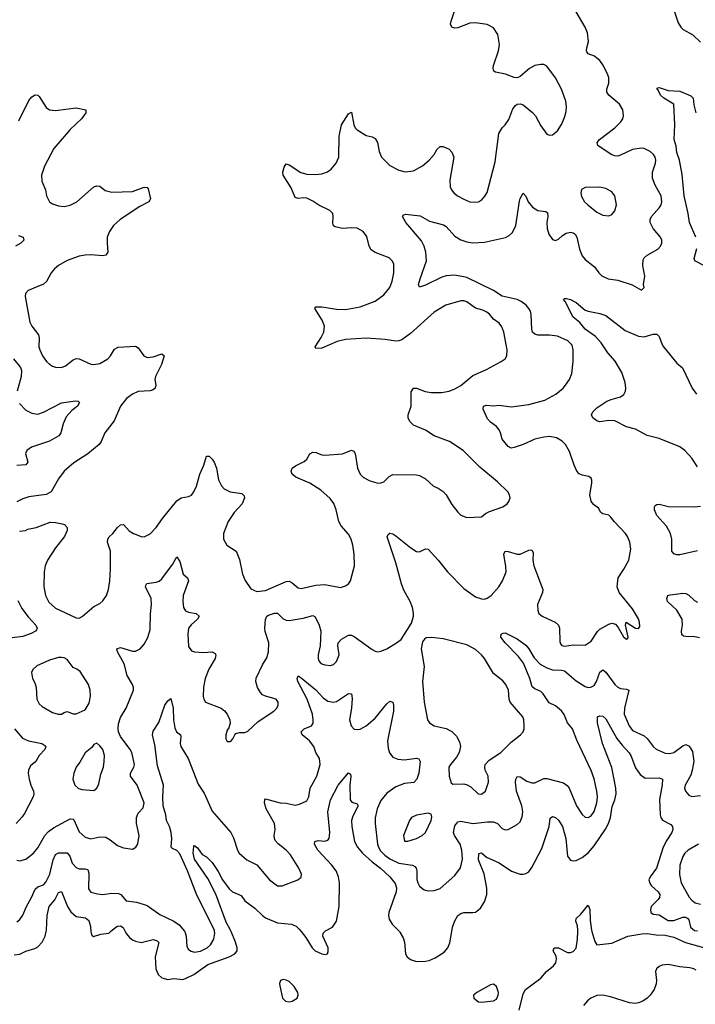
# Model space of a CAD drawing. Header units: inches. Extents: x 1682530 to 1839546, y 640742 to 791647.
# Tile 539 of 656: x 1803008 to 1807575, y 649509 to 656160. Entities that reach past the tile are written whole.
import ezdxf

# ---------------------------------------------------------------- set-up
doc = ezdxf.new("R2010")
doc.units = ezdxf.units.IN
doc.header["$MEASUREMENT"] = 0
doc.layers.add('B8604', color=7, linetype='Continuous')
doc.layers.add('B8605', color=7, linetype='Continuous')

msp = doc.modelspace()

# ---------------------------------------------------------------- linework, layer by layer
at = {"layer": 'B8604', "color": 5}
for points, elevation in [([(1802970, 649844.3), (1803010, 649848.5), (1803050, 649868.6), (1803110, 649885.5), (1803130, 649897.7), (1803159.2, 649930), (1803180.7, 649970), (1803187.2, 650000)], 420), ([(1803489.4, 650000), (1803490.3, 649990.3), (1803496.4, 649976.4), (1803506.9, 649966.9), (1803557.8, 649982.2), (1803610, 649990.2), (1803622.1, 650000)], 420), ([(1803722.1, 650000), (1803730, 649984.6), (1803750, 649961.5), (1803770, 649945.3), (1803790, 649936.1), (1803830, 649927.9), (1803910, 649946.2), (1803938.1, 649938.1), (1803947.9, 649927.9), (1803924.8, 649830), (1803929.5, 649750), (1803944.7, 649710), (1803970, 649687.8), (1804010, 649677.6), (1804050, 649683), (1804110, 649676.6), (1804130, 649682.6), (1804184.5, 649710), (1804280.9, 649779.1), (1804423, 649830), (1804462.6, 649850), (1804477.8, 649870), (1804478.5, 649890), (1804467.7, 649930), (1804438.2, 650000)], 420), ([(1804124.1, 650000), (1804133.8, 649970), (1804139, 649899), (1804150, 649880.4), (1804167.7, 649867.7), (1804190, 649861.3), (1804230, 649868.4), (1804274.3, 649890), (1804298, 649910), (1804320.8, 649950), (1804326.5, 649990), (1804325.7, 650000)], 440), ([(1804911.7, 650000), (1804941.7, 649961.7), (1804986, 649890), (1805006.4, 649870), (1805050, 649850.4), (1805073.8, 649846.2), (1805088, 649850), (1805094.2, 649865.8), (1805093, 649890), (1805058, 649970), (1805058.4, 649990), (1805070.2, 650000)], 420), ([(1805574.4, 650000), (1805577.1, 649997.1), (1805599.1, 649959.1), (1805608.3, 649930), (1805615.3, 649850), (1805627, 649830), (1805650, 649812), (1805690, 649798.3), (1805750, 649800.3), (1805774.9, 649805.1), (1805817.2, 649822.8), (1805877.7, 649862.3), (1805902.7, 649890), (1805915.8, 649924.2), (1805928.5, 650000)], 420), ([(1806383.7, 649470), (1806410, 649579.3), (1806426.6, 649610), (1806530, 649686.9), (1806569, 649731), (1806616.9, 649770), (1806631.5, 649788.5), (1806637.1, 649817.1), (1806634, 649834), (1806615, 649870), (1806620.9, 649890), (1806650.1, 649890.1), (1806710, 649859.5), (1806730, 649859.8), (1806750, 649867), (1806770, 649888.9), (1806779.2, 649950), (1806781, 650000)], 380), ([(1806875.8, 650000), (1806894.5, 649934.5), (1806910, 649911.4), (1807010, 649923.4), (1807117.4, 649970), (1807214, 649986), (1807250, 649987.6), (1807310, 649977.5), (1807370, 649975.5), (1807430, 649962.1), (1807507.5, 649927.5), (1807670, 649881.6)], 380), ([(1807580.6, 649740.6), (1807564, 649750), (1807536.5, 649756.5), (1807470, 649763.4), (1807390, 649779), (1807350, 649773.8), (1807330, 649763.7), (1807311.5, 649750), (1807304.6, 649730), (1807311.9, 649670), (1807310, 649648.2), (1807296.3, 649610), (1807270, 649571.2), (1807250, 649551.6), (1807219.8, 649530), (1807190, 649518.3), (1807170, 649515.3), (1807130, 649520.4), (1807000.9, 649560.9), (1806950, 649572.2), (1806910, 649569.9), (1806869.3, 649550.7), (1806846.6, 649533.4), (1806818.7, 649501.3)], 380)]:
    msp.add_lwpolyline(points, dxfattribs=dict(at, elevation=elevation))
at = {"layer": 'B8604', "color": 5, "elevation": 420}
for points in [[(1804790, 649675.8), (1804770.7, 649670), (1804764.3, 649650), (1804765.6, 649634.4), (1804783.9, 649550), (1804804.2, 649530), (1804830, 649525.1), (1804850, 649530.2), (1804883, 649550), (1804891.1, 649570), (1804887.2, 649590), (1804863.1, 649630), (1804830, 649662.4), (1804810, 649672.3)], [(1806210, 649644.7), (1806190, 649641.1), (1806097.3, 649590), (1806076.3, 649570), (1806078, 649550), (1806110, 649525.3), (1806130, 649523.1), (1806170, 649528), (1806210, 649533.8), (1806230, 649544), (1806243.2, 649570), (1806244.2, 649590), (1806236.4, 649616.4), (1806230, 649629.6)]]:
    msp.add_lwpolyline(points, close=True, dxfattribs=at)
at = {"layer": 'B8605', "color": 5}
for points, elevation in [([(1803006, 652706), (1803048, 652710), (1803062.3, 652717.7), (1803119, 652730), (1803214.6, 652765.4), (1803250, 652764), (1803294.9, 652754.9), (1803310.7, 652750), (1803330, 652730.7), (1803330.3, 652710), (1803310.3, 652670), (1803250, 652592.8), (1803195.9, 652510), (1803181, 652470), (1803173.2, 652430), (1803171, 652331), (1803182.8, 652270), (1803204.8, 652224.8), (1803250, 652186), (1803390, 652119.3), (1803410, 652116.3), (1803430, 652127.7), (1803510, 652196.3), (1803550, 652217.3), (1803570, 652233.4), (1803595.6, 652270), (1803608.1, 652311.9), (1803617.4, 652370), (1803623, 652450), (1803621.5, 652570), (1803602.6, 652630), (1803603, 652650), (1803612.5, 652667.5), (1803638.4, 652690), (1803670, 652730.5), (1803690, 652747.7), (1803710, 652750.4), (1803748.1, 652708.1), (1803777.3, 652690), (1803830, 652668.2), (1803850, 652666), (1803890, 652686.4), (1803929.7, 652730), (1803972.6, 652790), (1804071.3, 652910), (1804099.3, 652930), (1804150, 652939.5), (1804170, 652948.5), (1804186.3, 652970), (1804203.9, 653010), (1804226.6, 653090), (1804252.2, 653150), (1804270, 653210.8), (1804290, 653210.6), (1804310, 653190.4), (1804321.7, 653170), (1804337.8, 653130), (1804352.4, 653052.4), (1804371.5, 653011.5), (1804390, 652990.4), (1804430, 652970.4), (1804510, 652958.4), (1804524.4, 652944.4), (1804526.7, 652930), (1804512, 652890), (1804458, 652830), (1804417.4, 652770), (1804386.7, 652690), (1804386, 652650), (1804407.7, 652610), (1804470.3, 652570), (1804493.4, 652513.4), (1804515.1, 652415.1), (1804532, 652372), (1804570, 652314.4), (1804610, 652297.3), (1804670, 652303.2), (1804810, 652365), (1804830, 652366.7), (1804850, 652356.5), (1804890, 652322.2), (1804910, 652317.6), (1805010, 652340.2), (1805070, 652345.8), (1805176.1, 652323.9), (1805210, 652334.9), (1805229.7, 652350.3), (1805243.6, 652370), (1805271, 652470), (1805269.8, 652550), (1805260.4, 652610), (1805248.6, 652650), (1805230, 652685.6), (1805182, 652742), (1805165.5, 652770), (1805147.1, 652850), (1805131.3, 652891.3), (1805105.8, 652925.8), (1805042.9, 652982.9), (1804970, 653029.7), (1804874, 653070), (1804849.2, 653090.8), (1804843.7, 653110), (1804849.7, 653130.3), (1804873.1, 653146.9), (1804930, 653174.9), (1804948.3, 653191.7), (1804970, 653226.8), (1804990, 653238), (1805010, 653236.4), (1805050, 653220.3), (1805070, 653218), (1805190, 653226.3), (1805250, 653252.7), (1805266.4, 653246.4), (1805275.3, 653230), (1805291.8, 653130), (1805310.4, 653090), (1805330.5, 653070), (1805370, 653047.2), (1805430, 653028.2), (1805450, 653030.5), (1805470, 653039.1), (1805506.2, 653073.8), (1805530, 653088.4), (1805690, 653086), (1805710, 653081.6), (1805750, 653058), (1805804.9, 653010), (1805835.9, 652995.9), (1805870, 652972), (1805890.2, 652950.2), (1805930, 652886), (1805970, 652833.4), (1805990, 652813.4), (1806030, 652796.3), (1806130, 652802.8), (1806156.2, 652823.8), (1806182.7, 652837.3), (1806274, 652870), (1806304, 652890), (1806314.8, 652905.2), (1806322.7, 652930), (1806319.5, 652950), (1806307, 652970), (1806238.3, 653038.3), (1806117.5, 653137.5), (1806004.5, 653250), (1805912.7, 653310), (1805810, 653349.7), (1805750, 653386.9), (1805670, 653421.7), (1805644.9, 653444.9), (1805633.5, 653470), (1805634.7, 653490), (1805654.5, 653550), (1805654.9, 653645.1), (1805669.8, 653670.2), (1805690, 653670.2), (1805749.4, 653649.4), (1805790, 653641.6), (1805858.6, 653641.4), (1805910, 653651.4), (1805950, 653665.8), (1805990.6, 653689.4), (1806070, 653755.8), (1806162.7, 653797.3), (1806262.7, 653850), (1806289.4, 653870), (1806301.6, 653890), (1806304, 653930), (1806279.8, 654050), (1806266.2, 654086.2), (1806248.8, 654108.8), (1806210, 654136.3), (1806182.6, 654170), (1806164.7, 654184.7), (1806137.7, 654197.7), (1806090, 654211.9), (1806030, 654254), (1806010, 654261.7), (1805990, 654261.5), (1805889.4, 654230.6), (1805810, 654184.4), (1805650, 654039.2), (1805590, 653996.8), (1805570, 653989.8), (1805550, 653987.7), (1805479, 653999), (1805350, 654007.8), (1805210, 653999.2), (1805154.1, 653985.9), (1805050, 653941.7), (1805010, 653939), (1805005.1, 653950), (1805045.9, 654014.1), (1805063.1, 654050), (1805068.6, 654090), (1805052.2, 654130), (1805003.7, 654210), (1805010, 654221), (1805050, 654220.3), (1805150, 654204), (1805210, 654203.2), (1805310, 654221.2), (1805410, 654258.2), (1805470, 654300.9), (1805509.7, 654350), (1805526.7, 654393.3), (1805538, 654450), (1805536, 654510), (1805526.6, 654530), (1805505.1, 654550), (1805410, 654586.4), (1805384.2, 654604.2), (1805369.8, 654630), (1805355.6, 654695.6), (1805329.3, 654730), (1805290, 654751.2), (1805253.9, 654753.9), (1805190, 654749.7), (1805140.1, 654760.1), (1805128.2, 654768.2), (1805124.2, 654784.2), (1805127.3, 654830), (1805123.7, 654850), (1805105.2, 654870), (1805030, 654906), (1804990, 654934.7), (1804950, 654954.3), (1804923.4, 654956.6), (1804890, 654951.6), (1804870, 654959.3), (1804844.2, 655024.2), (1804789.6, 655110), (1804787.6, 655130), (1804796.6, 655163.4), (1804810, 655186.8), (1804830, 655179.5), (1804907.8, 655127.8), (1804950, 655117.3), (1805010, 655112.9), (1805050, 655119), (1805087.6, 655132.4), (1805113.6, 655150), (1805147.6, 655190), (1805165.1, 655230), (1805166.7, 655373.3), (1805183.5, 655450), (1805230, 655522.8), (1805250, 655536), (1805265.7, 655450), (1805276.4, 655430), (1805290, 655416.4), (1805350, 655378), (1805390, 655367.7), (1805410, 655357.3), (1805426, 655330), (1805437, 655270), (1805454.4, 655230), (1805510, 655174.9), (1805570, 655142.4), (1805612.5, 655132.5), (1805670, 655139.3), (1805730, 655172.4), (1805776.2, 655210), (1805809.6, 655250), (1805830, 655285.5), (1805850, 655302.4), (1805870, 655303.7), (1805910, 655284.9), (1805930, 655264.9), (1805941.5, 655230), (1805914.9, 655074.9), (1805918.3, 655030), (1805925.7, 655010), (1805942.4, 654990), (1805968.2, 654970), (1806010, 654947.4), (1806050, 654930.3), (1806090, 654926.7), (1806110, 654930.4), (1806130, 654941.6), (1806153, 654967), (1806167.6, 654992.4), (1806221.4, 655198.6), (1806246.6, 655390), (1806269.6, 655430), (1806289.6, 655450), (1806314.3, 655485.7), (1806342.2, 655557.8), (1806359.7, 655580.3), (1806370, 655588), (1806390, 655590.5), (1806410, 655583.8), (1806473.5, 655533.5), (1806494.4, 655510), (1806530, 655442.8), (1806570, 655386), (1806590, 655378.8), (1806610, 655382.8), (1806642.7, 655410), (1806670, 655451), (1806690, 655498), (1806701.2, 655538.8), (1806705.1, 655570), (1806699.6, 655610), (1806669.6, 655690), (1806630, 655766), (1806570, 655845.2), (1806550, 655856), (1806530, 655858), (1806490, 655849.4), (1806454.8, 655830), (1806390, 655775.1), (1806370, 655767), (1806350, 655769.6), (1806291.2, 655791.2), (1806224.7, 655804.7), (1806212, 655812), (1806207.3, 655830), (1806209.6, 655849.6), (1806244.2, 655950), (1806251.3, 655991.3), (1806239.7, 656059.7), (1806210, 656105.2), (1806167.5, 656127.5), (1806090, 656138), (1806050, 656136.3), (1805970, 656103.5), (1805950, 656102.4), (1805929.5, 656110), (1805920.5, 656130), (1805923.5, 656150), (1805958.3, 656250)], 480), ([(1802990, 650482), (1803010, 650479.3), (1803050, 650490.4), (1803101.6, 650530), (1803130, 650566.7), (1803177.4, 650650), (1803202.4, 650677.6), (1803237.9, 650702.1), (1803350, 650761.8), (1803370, 650759.6), (1803374.8, 650754.8), (1803410, 650674.6), (1803450, 650638.6), (1803490, 650627.1), (1803550, 650640.7), (1803590, 650637.3), (1803620.7, 650620.7), (1803670, 650581.3), (1803710, 650565.5), (1803770, 650558), (1803794, 650570), (1803806, 650594), (1803816.2, 650650), (1803797.7, 650730), (1803797.6, 650770), (1803810, 650799.5), (1803843.7, 650836.3), (1803849.8, 650870), (1803801.6, 650990), (1803757.6, 651050), (1803758, 651070), (1803780.9, 651110), (1803783.5, 651130), (1803765.6, 651210), (1803755.3, 651230), (1803690, 651317.6), (1803676.1, 651350), (1803672.8, 651370), (1803676.6, 651403.4), (1803690, 651445.5), (1803727.7, 651510), (1803777.4, 651630), (1803778.3, 651650), (1803771.1, 651670), (1803735.5, 651730), (1803715.4, 651810), (1803668.4, 651890), (1803665.1, 651910), (1803690, 651918.5), (1803770, 651894.7), (1803790, 651895.6), (1803822.9, 651910), (1803850, 651941.6), (1803873.5, 651986.5), (1803890, 652041), (1803892.5, 652147.5), (1803900.3, 652210), (1803897.6, 652250), (1803859.6, 652330), (1803861, 652339), (1803868.3, 652351.7), (1803930, 652360.3), (1803950, 652367.6), (1803970, 652382.6), (1804041, 652479), (1804070, 652530.8), (1804090, 652501), (1804114.3, 652414.3), (1804142, 652390), (1804150.3, 652370.3), (1804114, 652270), (1804110.2, 652230), (1804115.6, 652190), (1804130, 652167.6), (1804150, 652158.5), (1804200.7, 652150), (1804220.4, 652130), (1804210.3, 652110), (1804167.4, 652072.6), (1804149.2, 652050), (1804143.8, 652010), (1804150, 651926.8), (1804170, 651896.4), (1804189, 651889), (1804250, 651885.5), (1804310, 651890.3), (1804330, 651878), (1804334.6, 651870), (1804330, 651844.5), (1804286, 651774), (1804262.8, 651710), (1804250.3, 651650.3), (1804248.9, 651588.9), (1804252.2, 651570), (1804264.9, 651550), (1804370, 651508.8), (1804392.2, 651492.2), (1804410.4, 651470), (1804428.2, 651430), (1804430.7, 651409.3), (1804422.8, 651377.2), (1804410, 651362), (1804400.7, 651330), (1804402, 651302), (1804410, 651284.7), (1804430, 651284.7), (1804438, 651290), (1804450, 651302), (1804462, 651330), (1804470, 651338), (1804494.6, 651345.4), (1804530, 651346), (1804550, 651354.8), (1804620.9, 651419.1), (1804726.6, 651490), (1804747, 651510), (1804755.6, 651530), (1804755.6, 651550), (1804742.7, 651570), (1804670, 651591), (1804650, 651600.5), (1804634.8, 651614.8), (1804615, 651650), (1804604.2, 651690), (1804607.5, 651712.5), (1804650, 651801.6), (1804678.7, 651850), (1804690.7, 651890), (1804693.3, 651950), (1804667.1, 652027.1), (1804664.8, 652050), (1804670.6, 652109.4), (1804679.7, 652130), (1804690, 652138.5), (1804730, 652151.1), (1804750, 652150.3), (1804790, 652113.4), (1804810, 652104), (1804830, 652101.5), (1804923.3, 652116.7), (1804990, 652136.4), (1805005.4, 652125.4), (1805032.4, 652070), (1805043.2, 652030), (1805039.5, 651930), (1805024.9, 651870), (1805025.7, 651845.7), (1805029.2, 651829.2), (1805038.6, 651818.6), (1805050, 651808.7), (1805070, 651801.1), (1805110, 651797.6), (1805130, 651804.4), (1805150, 651824.9), (1805167.8, 651870), (1805159.6, 651930), (1805161.6, 651950), (1805184, 651976), (1805230, 652002.8), (1805250, 652002.8), (1805270, 651994), (1805390, 651904.9), (1805410, 651893.4), (1805430, 651890.6), (1805450, 651893.4), (1805489, 651910), (1805555.3, 651950), (1805585.6, 651974.4), (1805656.6, 652083.4), (1805669.4, 652130), (1805669.4, 652150.6), (1805662.9, 652190), (1805647.8, 652230), (1805605.6, 652305.6), (1805589, 652349), (1805549.5, 652490.5), (1805492.9, 652667.1), (1805498, 652682), (1805509.6, 652690.4), (1805530, 652686.4), (1805550, 652673.4), (1805651.4, 652591.4), (1805690, 652568.4), (1805710, 652566), (1805750, 652584.9), (1805770, 652583), (1805837.6, 652510), (1805898.7, 652430), (1806010, 652318.3), (1806090, 652262.4), (1806130, 652248), (1806150, 652246.7), (1806168.5, 652251.5), (1806195.6, 652270), (1806246.6, 652330), (1806272.4, 652370), (1806295.4, 652430), (1806294, 652466), (1806280.5, 652550), (1806289.3, 652570), (1806310, 652568.7), (1806370, 652548.9), (1806390, 652549), (1806450, 652577), (1806470, 652578), (1806478, 652558), (1806476.9, 652510), (1806483.2, 652470), (1806544, 652310), (1806540.8, 652290), (1806507.6, 652210), (1806510.3, 652170), (1806518, 652150), (1806539.3, 652130), (1806628.4, 652090), (1806650.2, 652070), (1806656.2, 652050), (1806659.2, 651959.2), (1806664, 651944), (1806673.5, 651933.5), (1806690, 651929), (1806750, 651936.9), (1806830, 651934), (1806870, 651962.4), (1806913, 652027), (1806930, 652043.6), (1806990, 652077.4), (1807010, 652083.7), (1807035.8, 652075.8), (1807053.7, 652053.7), (1807090, 651991), (1807110, 651976), (1807118.6, 651981.4), (1807121.2, 651990), (1807102.7, 652070), (1807108, 652090), (1807170, 652050.6), (1807190, 652047.3), (1807199.6, 652060.4), (1807198.4, 652090), (1807190, 652114), (1807150, 652180.9), (1807059.7, 652290), (1807046.3, 652330), (1807053, 652390), (1807092.1, 652447.9), (1807126, 652510), (1807137.7, 652582.3), (1807132.6, 652630), (1807116.9, 652670), (1807103.5, 652690), (1807027.7, 652767.7), (1807001.3, 652801.3), (1806990, 652812.4), (1806950, 652822), (1806937, 652830), (1806921, 652861), (1806885.9, 652885.9), (1806870, 652906.6), (1806861, 652950), (1806876.2, 653030), (1806876, 653050), (1806870, 653062), (1806854, 653074), (1806810, 653082.4), (1806790, 653093.3), (1806773.3, 653110), (1806754.7, 653150), (1806723.3, 653243.3), (1806697.7, 653290), (1806673.8, 653313.8), (1806635.5, 653335.5), (1806590, 653345.1), (1806550, 653340.9), (1806490, 653326), (1806410, 653289.8), (1806350, 653269.7), (1806330, 653266.6), (1806310, 653276.3), (1806270, 653327), (1806258.5, 653370), (1806248.3, 653390), (1806230, 653412.8), (1806190, 653441.6), (1806170, 653463.7), (1806141.2, 653530), (1806144, 653550), (1806164.2, 653555.8), (1806210, 653550.4), (1806250, 653555.6), (1806330, 653545.3), (1806450, 653561.2), (1806558, 653590), (1806633, 653630), (1806681.3, 653670), (1806698, 653690), (1806723.5, 653730), (1806740.5, 653770), (1806749.7, 653850), (1806749.4, 653930), (1806741.2, 653961.2), (1806713.2, 653990), (1806642.7, 654022.7), (1806590, 654029.7), (1806510, 654027.9), (1806490, 654034.5), (1806474.5, 654050), (1806469.1, 654069.1), (1806465.2, 654165.2), (1806459.8, 654190), (1806449.8, 654209.8), (1806431.2, 654231.2), (1806397.3, 654257.3), (1806369.9, 654269.9), (1806270, 654292.8), (1806210.4, 654330.4), (1806030, 654417.2), (1805950, 654433.8), (1805890.2, 654429.8), (1805860.4, 654419.6), (1805750, 654366), (1805710, 654354), (1805704.2, 654370), (1805714.7, 654410), (1805756.8, 654530), (1805754, 654590), (1805741.7, 654630), (1805724.9, 654664.9), (1805617, 654790), (1805596, 654830), (1805601.2, 654838.8), (1805614.8, 654845.2), (1805714.1, 654834.1), (1805778.9, 654798.9), (1805873.7, 654773.7), (1805890, 654762), (1805950, 654696.5), (1805990, 654672.8), (1806030, 654658.5), (1806070, 654651.4), (1806150, 654657.3), (1806290.8, 654689.2), (1806317.4, 654702.6), (1806338, 654722), (1806361.5, 654770), (1806386, 654934), (1806390, 654950.8), (1806410, 654987.3), (1806430, 654967.3), (1806445.3, 654930), (1806473.4, 654893.4), (1806510, 654871.6), (1806565.1, 654865.1), (1806574.8, 654854.8), (1806577.8, 654830), (1806571.6, 654790), (1806573.1, 654750), (1806584.6, 654710), (1806610, 654675.5), (1806630, 654668), (1806650, 654678), (1806677, 654703), (1806702, 654718), (1806730, 654724.6), (1806750, 654720.3), (1806763.1, 654710), (1806774.7, 654690), (1806791.2, 654610), (1806810, 654564.9), (1806830, 654540.3), (1806893.7, 654490), (1806923.1, 654450), (1806943.8, 654430), (1806986, 654410), (1807050, 654401.1), (1807148.6, 654368.6), (1807210, 654332), (1807228, 654350), (1807224, 654370), (1807232.9, 654427.1), (1807218.8, 654498.8), (1807222.4, 654537.6), (1807228.9, 654551.1), (1807250, 654568.7), (1807321.6, 654610), (1807338.7, 654630), (1807347.8, 654650), (1807348, 654670), (1807339.7, 654690), (1807289.2, 654749.2), (1807269.8, 654790), (1807269.8, 654810), (1807277.6, 654830), (1807333.3, 654890), (1807344.2, 654910), (1807348.7, 654930), (1807344.2, 654970), (1807302.4, 655042.4), (1807284.2, 655090), (1807285.7, 655130), (1807306, 655190), (1807307.6, 655210), (1807302.9, 655230), (1807291.8, 655250), (1807269.3, 655270), (1807230, 655289.6), (1807210, 655292.8), (1807150, 655283.5), (1807070, 655244.2), (1807050, 655238.7), (1807030, 655239.7), (1807006.6, 655250), (1806915.1, 655310), (1806911.8, 655330), (1806927.8, 655350), (1807031.3, 655430), (1807071.3, 655470), (1807084.2, 655490), (1807089.6, 655510), (1807085.6, 655550), (1807062.9, 655590), (1806989.7, 655650), (1806977.4, 655670), (1806977.4, 655690), (1806990.8, 655730), (1806989.8, 655769.8), (1806979.3, 655799.3), (1806950, 655854.5), (1806930, 655882.9), (1806910, 655900.5), (1806892.5, 655912.5), (1806850, 655929.7), (1806842.2, 655942.2), (1806839.1, 655950), (1806842, 655970), (1806852.7, 656012.7), (1806845.4, 656070), (1806831.1, 656110), (1806770, 656212)], 460), ([(1807433.6, 656213.6), (1807459.1, 656139.1), (1807476.5, 656110), (1807493, 656093), (1807557.1, 656057.1), (1807610, 656008)], 460), ([(1803003.3, 655476.7), (1803070, 655614.4), (1803090, 655639.5), (1803112.8, 655652.8), (1803130, 655650.6), (1803140.6, 655640.6), (1803186.4, 655566.4), (1803210, 655550.3), (1803250, 655546.5), (1803390, 655565.3), (1803456, 655550), (1803454.4, 655530), (1803426, 655490), (1803350, 655416.9), (1803239.5, 655290), (1803174.9, 655170), (1803156.5, 655110), (1803158, 655070), (1803182.3, 655010), (1803190.3, 654970), (1803210.5, 654930), (1803230, 654915.8), (1803270, 654902.6), (1803310, 654898.9), (1803350, 654906.5), (1803393.6, 654930), (1803509.8, 655030.2), (1803530, 655038.4), (1803550, 655034.9), (1803585.1, 655005.1), (1803630, 654993.8), (1803770, 654998.5), (1803850, 655027.7), (1803870, 655026), (1803876.1, 655016.1), (1803891.7, 654950), (1803880.4, 654930), (1803821.2, 654898.8), (1803687, 654810), (1803643.1, 654770), (1803616, 654730), (1803600.3, 654690), (1803598.9, 654650), (1803604.4, 654590), (1803590.7, 654570), (1803570, 654565.7), (1803490, 654570.9), (1803450, 654568.7), (1803410, 654562), (1803330, 654534.2), (1803270, 654498.5), (1803243.2, 654476.8), (1803222, 654450), (1803190, 654391.5), (1803170, 654373.5), (1803066, 654330), (1803046.8, 654310), (1803044.9, 654290), (1803076.3, 654116.3), (1803089.5, 654089.5), (1803134.5, 654030), (1803140.6, 654010), (1803138.8, 653950), (1803143.8, 653930), (1803163.2, 653890), (1803190, 653852), (1803210, 653832), (1803230, 653820.3), (1803250, 653812.2), (1803290, 653810.4), (1803317.8, 653822.2), (1803370, 653862.8), (1803390, 653871.3), (1803410, 653868), (1803490, 653832.6), (1803510, 653831.4), (1803550, 653838.5), (1803604.7, 653870), (1803623.1, 653890), (1803650, 653934.4), (1803672.9, 653947.1), (1803790, 653954.9), (1803810, 653943), (1803848, 653890), (1803870, 653878.9), (1803910, 653882), (1803970, 653903.8), (1803985.5, 653890), (1803966, 653830), (1803925.5, 653750), (1803922.8, 653730), (1803927.4, 653690), (1803923.8, 653670), (1803910, 653659.7), (1803890, 653653.5), (1803810, 653648.3), (1803770, 653631.1), (1803730, 653601.6), (1803688.8, 653550), (1803647.9, 653450), (1803584.2, 653370), (1803559.6, 653310), (1803545.5, 653290), (1803470, 653227.4), (1803373.9, 653166.1), (1803308.2, 653110), (1803270, 653059.3), (1803220.4, 652970), (1803188.2, 652951.8), (1803070, 652937.4), (1803030, 652924.2), (1802990, 652903)], 480), ([(1807578.2, 654690), (1807534.7, 654790), (1807527.4, 654850), (1807498.7, 654970), (1807486.5, 655113.5), (1807466.7, 655210), (1807450, 655262.9), (1807445.2, 655305.2), (1807430.7, 655350), (1807435.1, 655450), (1807428.4, 655588.4), (1807361.2, 655630), (1807339.5, 655650), (1807323.7, 655683.7), (1807315.3, 655690), (1807321.2, 655698.8), (1807330, 655701), (1807390, 655682), (1807470, 655676), (1807544.4, 655644.4), (1807560.7, 655630), (1807564.9, 655584.9), (1807578, 655530)], 440), ([(1803001.4, 654701.4), (1803031, 654690), (1803036, 654670), (1803016, 654650), (1802981, 654630)], 460), ([(1807636.2, 654496.2), (1807572.3, 654530), (1807566.2, 654546.2), (1807585.1, 654614.9)], 440), ([(1807590, 653138.4), (1807550, 653197.6), (1807504.2, 653250), (1807470, 653275.4), (1807330, 653331.6), (1807250, 653351.3), (1807170, 653393.7), (1807110, 653409.8), (1807030, 653449.7), (1806990, 653452.6), (1806930, 653443.6), (1806909.2, 653450), (1806880.9, 653470), (1806872.3, 653490), (1806880.9, 653510), (1806910, 653538.4), (1806977.4, 653582.6), (1807005.3, 653594.7), (1807068.8, 653611.2), (1807092.4, 653627.6), (1807102.6, 653650), (1807104.7, 653670), (1807099.7, 653710), (1807077.2, 653777.2), (1807032.6, 653852.6), (1806983.5, 653910), (1806937.6, 653977.6), (1806900.6, 654020.6), (1806830.7, 654070), (1806793.8, 654113.8), (1806749.9, 654150), (1806696, 654256), (1806684, 654270), (1806690, 654276), (1806703.2, 654276.8), (1806730, 654270.4), (1806770, 654250.3), (1806830, 654198.4), (1806850.3, 654190.3), (1806930, 654175.8), (1806970, 654161.1), (1807101.4, 654061.4), (1807190, 654022), (1807230, 654017.2), (1807290, 654036.5), (1807314.6, 654034.6), (1807330, 654018.8), (1807348, 653970), (1807360.2, 653950), (1807450, 653838.9), (1807488.1, 653808.1), (1807554.2, 653670), (1807582.2, 653630)], 440), ([(1802966.7, 653870), (1803014.7, 653810), (1803021.2, 653790), (1803018, 653750), (1802991.2, 653650)], 460), ([(1803006.4, 653566.4), (1803050, 653523.1), (1803090, 653502.6), (1803130, 653495.6), (1803170, 653508.1), (1803290, 653571), (1803384.9, 653584.9), (1803402.8, 653582.8), (1803413.2, 653573.2), (1803398, 653550), (1803360, 653520), (1803323.4, 653476.6), (1803301.3, 653430), (1803286.7, 653370), (1803272.4, 653350), (1803210, 653312.8), (1803087.9, 653272.1), (1803056, 653250), (1803048.2, 653230), (1803062.3, 653170), (1803050, 653153.3), (1802990, 653148.2)], 460), ([(1807590, 652572.9), (1807470, 652545.3), (1807450, 652545.1), (1807430, 652551.6), (1807415.8, 652570), (1807416.8, 652650), (1807406, 652690), (1807379.2, 652739.2), (1807314, 652810), (1807298.7, 652850), (1807298, 652870), (1807302.4, 652877.6), (1807314.2, 652885.8), (1807330, 652888.2), (1807392.4, 652872.4), (1807570, 652868.9), (1807610, 652873.7)], 440), ([(1807603.5, 651983.5), (1807570.7, 651990.7), (1807510, 651992.9), (1807495.5, 651995.5), (1807483.9, 652003.9), (1807480.3, 652030), (1807488.7, 652070), (1807486.4, 652110), (1807450, 652171), (1807386.6, 652230), (1807381.1, 652250), (1807389.6, 652270), (1807404.4, 652275.6), (1807490, 652286.7), (1807510, 652284), (1807530, 652273.1), (1807570, 652236.9), (1807590, 652225)], 440), ([(1802995.6, 652235.6), (1803023.6, 652183.6), (1803066.4, 652126.4), (1803116.5, 652070), (1803127, 652050), (1803121.7, 652038.3), (1803115.5, 652030), (1803086.1, 652013.9), (1803030, 651993.8), (1802866.6, 651973.4)], 460), ([(1804325.7, 650000), (1804324.8, 650010), (1804206.7, 650246.7), (1804141.9, 650410), (1804090, 650525.7), (1804070, 650547.2), (1804040.6, 650560.6), (1804031, 650570), (1804036.3, 650630), (1804031.2, 650670), (1804020.6, 650710), (1804001.6, 650750), (1803995.7, 650790), (1803978.8, 650850), (1803975.6, 650910), (1803979.9, 650990), (1803940.2, 651120.2), (1803921, 651261), (1803905.1, 651330), (1803910, 651354.8), (1803947.9, 651412.1), (1803990, 651530.6), (1804010, 651558.8), (1804030, 651574.8), (1804046.7, 651510), (1804048.9, 651431.1), (1804056.7, 651376.7), (1804068.8, 651348.8), (1804094.4, 651330), (1804098.4, 651318.4), (1804094, 651270), (1804098, 651250), (1804146.7, 651170), (1804215.6, 650995.6), (1804254.4, 650934.4), (1804310, 650813.7), (1804434.7, 650670), (1804452.9, 650632.9), (1804479.7, 650550), (1804491, 650531), (1804544.1, 650484.1), (1804611.9, 650451.9), (1804696.5, 650350), (1804750, 650310.4), (1804782, 650310), (1804888.7, 650350), (1804911.7, 650368.3), (1804911.9, 650388.1), (1804894.7, 650430), (1804838, 650518), (1804809.8, 650549.8), (1804754.2, 650594.2), (1804736, 650616), (1804729.8, 650630), (1804728.7, 650648.7), (1804735.3, 650690), (1804730.7, 650730), (1804674.2, 650830), (1804662, 650870), (1804664.2, 650890), (1804670, 650896.4), (1804769.4, 650869.4), (1804810, 650867), (1804870, 650855.5), (1804899, 650861), (1804950, 650883.1), (1804962, 650910), (1804970.6, 650969.4), (1805017.1, 651050), (1805039.2, 651130), (1805035.6, 651170), (1805010.8, 651210.8), (1804995.3, 651250), (1804966.4, 651290), (1804918.5, 651330), (1804909.7, 651350), (1804930.8, 651369.2), (1804980.5, 651390), (1804990.7, 651409.3), (1804992.7, 651430), (1804986.3, 651470), (1804950.8, 651570.8), (1804887.9, 651690), (1804884, 651710), (1804890, 651726.8), (1804910, 651714.9), (1805010, 651632.3), (1805058.4, 651578.4), (1805090, 651555.8), (1805129.8, 651550.2), (1805150, 651555.4), (1805230, 651608.2), (1805250, 651606), (1805254.8, 651574.8), (1805251.2, 651510), (1805238.5, 651430), (1805248.9, 651390), (1805270, 651368.8), (1805290, 651364.6), (1805310, 651367.9), (1805350, 651390.2), (1805410, 651442.4), (1805490, 651539), (1805510, 651555.8), (1805530, 651550.7), (1805534.4, 651530), (1805533.7, 651490), (1805494.2, 651290), (1805498.6, 651238.6), (1805507, 651207), (1805530, 651179.3), (1805564.7, 651164.7), (1805610, 651161.5), (1805690, 651171.4), (1805706.7, 651166.7), (1805714.3, 651150), (1805706.7, 651070), (1805691.6, 651030), (1805671.6, 651008.4), (1805610, 651001), (1805550, 650978.2), (1805490, 650936.2), (1805450, 650886.9), (1805425.3, 650830), (1805411.5, 650768.5), (1805411.6, 650730), (1805427.4, 650590), (1805432.9, 650570), (1805446.7, 650546.7), (1805476.6, 650516.6), (1805510, 650492.2), (1805570, 650463.6), (1805662.8, 650450), (1805679.8, 650439.8), (1805687.2, 650430), (1805691.6, 650411.6), (1805693.2, 650353.2), (1805699.6, 650330), (1805710, 650308), (1805742, 650282), (1805770, 650275.3), (1805810, 650277), (1805850, 650292.2), (1805950, 650379.5), (1805988, 650432), (1806001.1, 650490), (1805997, 650550), (1805985.8, 650590), (1805946.2, 650650), (1805940.7, 650670), (1805950, 650714), (1805970, 650742.2), (1805990, 650745.7), (1806070, 650729.5), (1806170, 650742), (1806210, 650740.7), (1806238, 650730), (1806270, 650697.3), (1806290, 650687.7), (1806310, 650690.6), (1806330, 650700.5), (1806370, 650723.8), (1806390, 650742), (1806405.1, 650774.9), (1806409.7, 650810), (1806402.2, 650850), (1806366.5, 650950), (1806360.2, 651010), (1806362, 651030), (1806370, 651048), (1806390, 651046), (1806435.6, 651015.6), (1806470, 651004.5), (1806490, 651005.8), (1806550, 651033.8), (1806570, 651033.8), (1806684.1, 651004.1), (1806707.7, 650987.7), (1806722.3, 650970), (1806771.4, 650850), (1806810, 650790.4), (1806830, 650774), (1806850, 650772.2), (1806870, 650783.1), (1806890, 650810.5), (1806908.8, 650870), (1806913.8, 650910), (1806908.9, 650950), (1806890, 651032.7), (1806870, 651089.4), (1806772.8, 651292.8), (1806744.2, 651370), (1806710.6, 651410.6), (1806687.3, 651467.3), (1806670, 651491.2), (1806630, 651524.4), (1806586.3, 651546.3), (1806546, 651606), (1806530, 651621.7), (1806490, 651639.1), (1806472.7, 651652.7), (1806457.3, 651710), (1806414, 651814), (1806378.5, 651858.5), (1806289.5, 651950), (1806259.3, 651990), (1806262.7, 652010), (1806276.8, 652016.8), (1806290, 652017.3), (1806370, 651977.6), (1806430, 651934), (1806450, 651910.4), (1806486, 651850), (1806526.2, 651806.2), (1806570, 651782.5), (1806609.2, 651769.2), (1806670, 651767.3), (1806690, 651762), (1806770, 651694.3), (1806830, 651656), (1806850, 651650.2), (1806868.2, 651651.8), (1806890, 651663.2), (1806906, 651690), (1806930, 651751.7), (1806950, 651768.7), (1806970, 651752.4), (1807029.6, 651669.6), (1807050, 651651.3), (1807070, 651642.3), (1807110, 651638), (1807124.4, 651630), (1807095.5, 651510), (1807092.7, 651470), (1807126.8, 651390), (1807150, 651359.6), (1807230, 651322.6), (1807250, 651304), (1807289.5, 651249.5), (1807310, 651231.6), (1807370, 651205.4), (1807402.9, 651202.9), (1807430, 651210.2), (1807490, 651254.9), (1807510, 651264.6), (1807533, 651253), (1807556, 651216), (1807563.8, 651150), (1807554.2, 651090), (1807543.7, 651056.3), (1807505.3, 650990), (1807502.3, 650970), (1807507.4, 650950), (1807530, 650922.4), (1807550, 650912.4), (1807610, 650919.6)], 440), ([(1805928.5, 650000), (1805933.5, 650030), (1805950, 650073), (1805970, 650108.4), (1805990, 650122.6), (1806010, 650128.8), (1806070, 650128.5), (1806090, 650132.7), (1806122, 650158), (1806150, 650200.7), (1806165.7, 650250), (1806165.1, 650294.9), (1806148.5, 650390), (1806110, 650485.1), (1806111.4, 650528.6), (1806130, 650532.8), (1806164.1, 650504.1), (1806250, 650464.3), (1806331.3, 650408.7), (1806390, 650389), (1806410, 650387.4), (1806430, 650392), (1806450, 650404.4), (1806470, 650432.7), (1806537.5, 650562.5), (1806587.8, 650710), (1806593.6, 650766.4), (1806610, 650778.4), (1806630, 650770.3), (1806650, 650753.6), (1806677, 650710), (1806698.8, 650630), (1806711, 650511), (1806730, 650482.3), (1806750, 650477.6), (1806770, 650480.6), (1806810, 650500.6), (1806850, 650531.8), (1806890, 650579.3), (1806968.7, 650691.3), (1806988, 650730), (1807000.3, 650770), (1807013.7, 650846.3), (1807030.3, 650890), (1807038.7, 650930), (1807036.7, 650970), (1807011.4, 651108.6), (1806947, 651270), (1806914.3, 651410), (1806913.2, 651450), (1806930, 651458.4), (1806950, 651455.3), (1806970, 651438.4), (1807045.2, 651305.2), (1807079.4, 651259.4), (1807128.5, 651208.5), (1807139.3, 651190), (1807170, 651105.7), (1807200.9, 651060.9), (1807236.4, 651036.4), (1807330, 651038.2), (1807351.8, 651030), (1807351, 650991), (1807331.9, 650891.9), (1807337.2, 650790), (1807341.8, 650770), (1807352.5, 650752.5), (1807410, 650724.5), (1807420.5, 650710), (1807423.7, 650690), (1807416.8, 650670), (1807381.9, 650618.1), (1807357.8, 650570), (1807312, 650430), (1807268.8, 650370), (1807261.1, 650350), (1807266.6, 650326.6), (1807278.9, 650310), (1807323.2, 650270), (1807334.2, 650250), (1807332.2, 650230), (1807323.3, 650216.7), (1807277.3, 650170), (1807271.3, 650150), (1807274, 650130), (1807290, 650117.8), (1807330, 650113.9), (1807390, 650074.8), (1807430, 650076.4), (1807490, 650098.1), (1807510, 650097.3), (1807523.5, 650090), (1807530, 650080.2), (1807542.5, 650030), (1807570, 650007.3), (1807590, 650005.8)], 420), ([(1802974, 651370), (1803027.2, 651307.2), (1803068.8, 651288.8), (1803158.8, 651270), (1803177.8, 651257.8), (1803184.4, 651250), (1803177.6, 651230), (1803139.6, 651190), (1803117, 651150), (1803080.4, 651119.6), (1803068.5, 651091.5), (1803066.5, 651070), (1803072.1, 651030), (1803083.2, 650990), (1803102.8, 650950), (1803105, 650930), (1803098.8, 650910), (1803041.1, 650798.9), (1803025.3, 650774.7), (1802984.9, 650730)], 460), ([(1805070.2, 650000), (1805075.5, 650004.5), (1805121.6, 650030), (1805150, 650070.8), (1805167.8, 650170), (1805170.6, 650330.6), (1805163.8, 650370), (1805147.4, 650410), (1805117.7, 650450), (1805023.2, 650550), (1805001, 650590), (1805002, 650610), (1805025, 650615), (1805070, 650612.1), (1805090, 650617.8), (1805100.3, 650630), (1805103.6, 650670), (1805091.3, 650808.7), (1805109.2, 650890.8), (1805159.8, 650990), (1805230, 651073.4), (1805243.5, 651063.5), (1805247.5, 651047.5), (1805239.6, 650990), (1805242, 650890), (1805253.8, 650873.8), (1805290, 650864), (1805296.5, 650850), (1805260, 650780), (1805250.2, 650750), (1805252.7, 650710), (1805270.8, 650610), (1805291.5, 650570), (1805325.3, 650530), (1805390, 650470.7), (1805447.2, 650430), (1805510.2, 650370), (1805545.1, 650325.1), (1805555, 650295), (1805553.2, 650270), (1805503, 650130), (1805500.6, 650110), (1805505.5, 650085.5), (1805526.5, 650050), (1805574.4, 650000)], 420), ([(1807596.4, 650590), (1807526, 650550), (1807504.4, 650530), (1807490, 650507), (1807470, 650448.7), (1807466.9, 650386.9), (1807478.2, 650330), (1807533.1, 650233.1), (1807550, 650211.8), (1807573.7, 650193.7), (1807610, 650185)], 440), ([(1802990, 650066.7), (1803010, 650083), (1803028.7, 650111.3), (1803053.5, 650170), (1803089.1, 650230.9), (1803112.3, 650287.7), (1803130, 650302.3), (1803170, 650316.1), (1803185.5, 650334.5), (1803211.5, 650388.5), (1803234.8, 650485.2), (1803250, 650521.5), (1803270, 650532.1), (1803330, 650532.4), (1803348.1, 650510), (1803363.1, 650463.1), (1803390, 650433.1), (1803410, 650423.6), (1803450, 650424), (1803470, 650419.3), (1803475.4, 650395.4), (1803474, 650290), (1803490, 650267.2), (1803535.1, 650255.1), (1803570, 650251.1), (1803630, 650258.9), (1803677.1, 650257.1), (1803692.2, 650250), (1803728.5, 650208.5), (1803798.8, 650198.8), (1803850, 650184.6), (1803870, 650176), (1803956.4, 650116.4), (1804050, 650071.6), (1804085.6, 650045.6), (1804123.1, 650003.1), (1804124.1, 650000)], 440), ([(1804438.2, 650000), (1804434, 650010), (1804404.6, 650064.6), (1804333.7, 650253.7), (1804279, 650359), (1804189.8, 650490.2), (1804179.7, 650530), (1804185.1, 650574.9), (1804190, 650581), (1804210, 650566), (1804240.5, 650520.5), (1804270, 650504.9), (1804310, 650466.4), (1804350, 650406.4), (1804379.1, 650350), (1804425.2, 650290), (1804447.1, 650270), (1804504.3, 650244.3), (1804530, 650207.6), (1804598.4, 650158.4), (1804648.5, 650108.5), (1804670, 650093.6), (1804750, 650060.3), (1804846, 650050), (1804876.9, 650036.9), (1804897.8, 650017.8), (1804911.7, 650000)], 420), ([(1803187.2, 650000), (1803189.4, 650010), (1803193.9, 650110), (1803208.1, 650170), (1803245.1, 650214.9), (1803270, 650264.6), (1803290, 650270.4), (1803330.6, 650170.6), (1803353.8, 650133.8), (1803390, 650102.3), (1803453.2, 650093.2), (1803474.8, 650074.8), (1803486, 650034), (1803489.4, 650000)], 420), ([(1806781, 650000), (1806781.4, 650010), (1806779, 650039), (1806767.9, 650070), (1806768.4, 650090), (1806801, 650119), (1806850, 650179.1), (1806861.8, 650150), (1806863.8, 650076.2), (1806872.9, 650010), (1806875.8, 650000)], 380), ([(1803622.1, 650000), (1803659.1, 650030), (1803670, 650036.3), (1803690, 650038.8), (1803707.8, 650027.8), (1803722.1, 650000)], 420)]:
    msp.add_lwpolyline(points, dxfattribs=dict(at, elevation=elevation))
for points, elevation in [([(1806930, 655027.8), (1806830, 655026), (1806806.4, 655013.6), (1806800.5, 654990), (1806806, 654966), (1806826, 654930), (1806847.7, 654910), (1806910, 654860.4), (1806950, 654838.4), (1806990, 654834.9), (1807010, 654843), (1807030.9, 654869.1), (1807041.1, 654910), (1807030, 654969), (1807010, 654997.6), (1806970, 655020.5)], 480), ([(1805793, 651987), (1805755.3, 651984.7), (1805743.5, 651976.5), (1805730, 651958), (1805722.8, 651910), (1805741.1, 651790), (1805731.3, 651690), (1805741.6, 651550), (1805763.8, 651430), (1805777.3, 651410), (1805810, 651390.4), (1805890, 651371.4), (1805930, 651351.7), (1805959.8, 651319.8), (1805981.8, 651281.8), (1805987.7, 651250), (1805978.8, 651210), (1805960.3, 651179.7), (1805918.9, 651130), (1805909, 651110), (1805910.3, 651050.3), (1805924.4, 651004.4), (1805936.8, 650996.8), (1806010, 650998.3), (1806032.4, 650992.4), (1806057.4, 650977.4), (1806106.8, 650930), (1806130, 650928), (1806156.2, 650950), (1806176.9, 651010), (1806174.3, 651050), (1806155.1, 651090), (1806151, 651110), (1806154, 651130), (1806181.9, 651158.1), (1806261, 651210), (1806330, 651280.8), (1806394, 651330), (1806410.9, 651349.1), (1806418.7, 651370), (1806418.9, 651390), (1806415.1, 651430), (1806408.4, 651450), (1806322.3, 651550), (1806316, 651570), (1806311.9, 651631.9), (1806294.5, 651670), (1806273.1, 651693.1), (1806210, 651744), (1806150, 651844.7), (1806129.8, 651870), (1806090, 651906.3), (1806030, 651936.2), (1805870, 651977.7)], 460), ([(1803290, 651852.6), (1803270, 651851), (1803210, 651833.5), (1803123.6, 651796.4), (1803096.3, 651770), (1803087.3, 651750), (1803095.5, 651710), (1803110, 651681), (1803118.7, 651650), (1803123.1, 651570), (1803139.4, 651539.4), (1803159.7, 651519.7), (1803230, 651479.5), (1803267.9, 651467.9), (1803290, 651468.9), (1803310, 651481.3), (1803330, 651486.4), (1803370, 651470.4), (1803389.5, 651470.5), (1803450, 651498.8), (1803477, 651543), (1803486.6, 651590), (1803483.7, 651630), (1803472.3, 651670), (1803416.1, 651756.1), (1803393.9, 651773.9), (1803370, 651784.5), (1803330, 651838.4), (1803310, 651849.7)], 480), ([(1803530, 651273.2), (1803510, 651264), (1803495.6, 651244.4), (1803450, 651207.3), (1803415.3, 651144.7), (1803390.3, 651110), (1803374, 651070), (1803366.4, 651030), (1803380.4, 650990), (1803406.4, 650966.4), (1803430, 650960.3), (1803510, 650954.4), (1803529.7, 650970.3), (1803542.5, 650997.5), (1803556.6, 651063.4), (1803573.8, 651110), (1803579.8, 651150), (1803581, 651190), (1803570, 651229.3), (1803550, 651256)], 480), ([(1805770, 650799.5), (1805690, 650787.8), (1805656.3, 650770), (1805643, 650750), (1805603, 650650), (1805610, 650612), (1805630.9, 650610.9), (1805690, 650628.8), (1805729.4, 650650), (1805751.2, 650670), (1805789.6, 650750), (1805794, 650774), (1805790, 650794)], 460)]:
    msp.add_lwpolyline(points, close=True, dxfattribs=dict(at, elevation=elevation))

doc.saveas('drawing.dxf')
